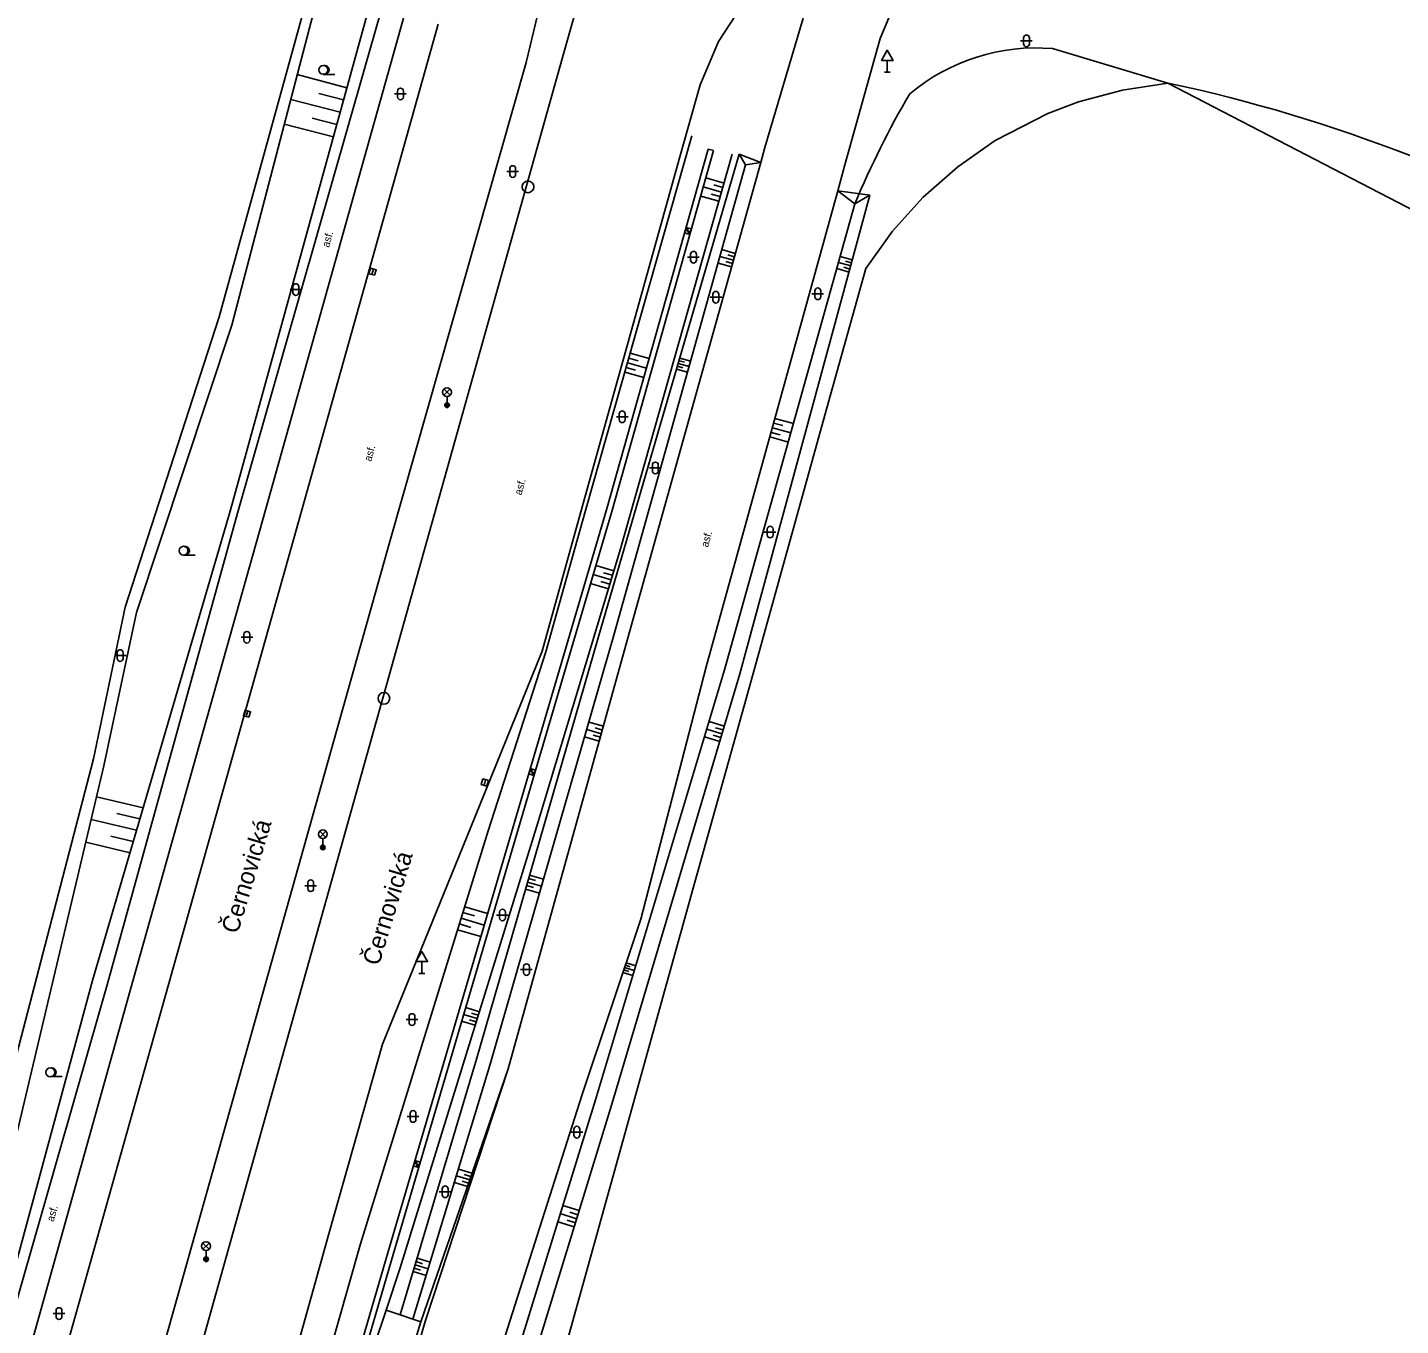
# Model space of a CAD drawing. Extents: x -596024 to -594475, y -1163820 to -1161957.
# Drawn here: x -595474.7 to -595357, y -1162372.4 to -1162261.1 of the extents above; entities that cross this region are included whole.
import ezdxf

# ---------------------------------------------------------------- set-up
doc = ezdxf.new("R2010")
doc.units = 0
for name, color, linetype in [('Level 10', 7, 'Continuous'), ('Level 11', 7, 'Continuous'), ('Level 14', 7, 'Continuous'), ('Level 15', 7, 'Continuous'), ('Level 23', 7, 'Continuous'), ('Level 27', 7, 'Continuous'), ('Level 33', 7, 'Continuous'), ('Level 34', 7, 'Continuous'), ('Level 36', 7, 'Continuous'), ('Level 40', 7, 'Continuous'), ('Level 49', 7, 'Continuous')]:
    doc.layers.add(name, color=color, linetype=linetype)

msp = doc.modelspace()

# ---------------------------------------------------------------- linework, layer by layer
at = {"layer": 'Level 10'}
for points in [[(-595431.93, -1162264.15), (-595430.93, -1162259.97), (-595424.75, -1162237.98), (-595408.31, -1162179.44), (-595394.47, -1162129.99), (-595384.24, -1162093.41), (-595381.05, -1162081.99), (-595378.09, -1162071.39), (-595374.35, -1162058.14)], [(-595373.41, -1162065.68), (-595377.88, -1162081.89), (-595378.14, -1162082.8), (-595386.05, -1162110.43), (-595405.49, -1162182.72), (-595418.96, -1162228.4), (-595427.68, -1162259.76), (-595429.05, -1162264.64)], [(-595401.57, -1162262.08), (-595400.46, -1162259.43), (-595398.96, -1162256.98), (-595398.49, -1162256.36), (-595397.08, -1162254.79), (-595394.89, -1162252.93)], [(-595418.75, -1162272.24), (-595417, -1162266.06), (-595415.45, -1162262.35), (-595412.94, -1162258.52), (-595412.42, -1162257.93)], [(-595540.22, -1162619.73), (-595529.89, -1162582.97), (-595518.78, -1162543.36), (-595506.22, -1162498.69), (-595495.35, -1162459.88), (-595485.89, -1162426.22), (-595474.89, -1162386.95), (-595463.04, -1162344.91), (-595451.64, -1162304.22), (-595439.45, -1162260.87)], [(-595411.46, -1162271.44), (-595408.19, -1162260.34)], [(-595401.57, -1162262.08), (-595404.6, -1162272.9)], [(-595529.7, -1162623.31), (-595519.93, -1162588.36), (-595508.19, -1162546.39), (-595495.4, -1162500.83), (-595484.83, -1162463.02), (-595476.76, -1162434.44), (-595463.89, -1162388.85), (-595452.03, -1162346.52), (-595440.89, -1162306.79), (-595429.05, -1162264.64)], [(-595431.93, -1162264.15), (-595443.6, -1162305.2), (-595455.01, -1162345.73), (-595466.85, -1162387.88), (-595478.18, -1162428.02)], [(-595411.82, -1162272.71), (-595411.46, -1162271.44)], [(-595522.23, -1162625.86), (-595516.31, -1162604.68), (-595503.17, -1162558.03), (-595488.51, -1162505.88), (-595477.06, -1162464.87), (-595469.17, -1162436.87), (-595458.46, -1162399.02), (-595448.83, -1162364.51), (-595444.23, -1162348.27), (-595436.66, -1162329.68), (-595430.56, -1162314.6), (-595427.22, -1162302.65), (-595418.75, -1162272.24)], [(-595423.22, -1162313.57), (-595411.82, -1162272.71)], [(-595405.22, -1162275.14), (-595404.6, -1162272.9)], [(-595416.48, -1162315.93), (-595405.22, -1162275.14)], [(-595433.47, -1162350.39), (-595423.22, -1162313.57)], [(-595422.09, -1162337.56), (-595416.48, -1162315.93)], [(-595427.13, -1162352.59), (-595422.09, -1162337.56)], [(-595440.56, -1162372.04), (-595433.47, -1162350.39)], [(-595437.35, -1162384.63), (-595427.13, -1162352.59)], [(-595443.8, -1162383.17), (-595440.56, -1162372.04)]]:
    msp.add_lwpolyline(points, dxfattribs=at)
at = {"layer": 'Level 11'}
for points in [[(-595547.96, -1162617.09), (-595541.99, -1162595.1), (-595531.87, -1162555.99), (-595520.87, -1162517.17), (-595516.44, -1162500.28), (-595505.95, -1162457.01), (-595502.96, -1162435.07), (-595499.37, -1162421.39), (-595489.95, -1162395.4), (-595478.42, -1162359.97), (-595468.98, -1162323.82), (-595466.27, -1162310.81), (-595458.21, -1162285.94), (-595449.06, -1162252.67)], [(-595444.39, -1162259.9), (-595456.66, -1162302.75), (-595467.83, -1162343.19), (-595479.7, -1162384.59), (-595490.93, -1162424.97), (-595499.98, -1162457.85), (-595511.07, -1162496.88), (-595523.66, -1162541.7), (-595535, -1162581.18), (-595545.2, -1162618.03)], [(-595543.19, -1162618.72), (-595532.75, -1162581.97), (-595521.55, -1162542.44), (-595509.04, -1162497.76), (-595497.97, -1162458.3), (-595488.85, -1162425.82), (-595477.57, -1162385.46), (-595465.84, -1162343.67), (-595454.49, -1162303.3), (-595442.43, -1162260.34)], [(-595386.81, -1162262.95), (-595376.92, -1162265.91)], [(-595425.03, -1162302.48), (-595416.32, -1162271.56)], [(-595424.57, -1162302.61), (-595415.86, -1162271.69)], [(-595416.32, -1162271.56), (-595415.86, -1162271.69)], [(-595433.33, -1162330.61), (-595425.03, -1162302.48)], [(-595432.87, -1162330.74), (-595424.57, -1162302.61)], [(-595443.78, -1162366.16), (-595433.33, -1162330.61)], [(-595443.32, -1162366.29), (-595432.87, -1162330.74)], [(-595453.45, -1162399.35), (-595443.78, -1162366.16)], [(-595452.99, -1162399.47), (-595443.32, -1162366.29)], [(-595444.93, -1162374.12), (-595443.92, -1162371.07)], [(-595443.92, -1162371.07), (-595442.71, -1162371.47)], [(-595442.71, -1162371.47), (-595441.62, -1162371.83)], [(-595441.9, -1162375.12), (-595440.95, -1162372.05)], [(-595441.62, -1162371.83), (-595440.95, -1162372.05)]]:
    msp.add_lwpolyline(points, dxfattribs=at)
for centre, radius, start, end in [((-595388.24, -1162279.62), 16.73, 85.0871, 130.2015), ((-595335.14, -1162304.6), 74.23, 149.4171, 157.5502), ((-595404.75, -1162396.45), 133.48, 59.3607, 77.9637)]:
    msp.add_arc(centre, radius, start, end, dxfattribs=at)
at = {"layer": 'Level 14'}
for points in [[(-595448.38, -1162253.07), (-595457.14, -1162286.64)], [(-595457.28, -1162302.58), (-595445.51, -1162259.91)], [(-595426.82, -1162302.53), (-595417.73, -1162270.43)], [(-595425.74, -1162313.44), (-595413.67, -1162272.01)], [(-595424.4, -1162313.23), (-595413.11, -1162272.92)], [(-595423.83, -1162305.83), (-595414.26, -1162271.99)], [(-595413.67, -1162272.01), (-595411.82, -1162272.71)], [(-595413.11, -1162272.92), (-595413.67, -1162272.01)], [(-595413.11, -1162272.92), (-595411.82, -1162272.71)], [(-595402.46, -1162275.5), (-595405.22, -1162275.14)], [(-595403.74, -1162276.26), (-595405.22, -1162275.14)], [(-595403.74, -1162276.26), (-595414.91, -1162316.18)], [(-595413.61, -1162316.53), (-595402.46, -1162275.5)], [(-595403.74, -1162276.26), (-595402.46, -1162275.5)], [(-595457.14, -1162286.64), (-595465.32, -1162311.29)], [(-595469.07, -1162342.81), (-595457.28, -1162302.58)], [(-595430.24, -1162314.66), (-595426.82, -1162302.53)], [(-595430.93, -1162329.29), (-595423.83, -1162305.83)], [(-595465.32, -1162311.29), (-595468.11, -1162324.41)], [(-595436.18, -1162349.54), (-595425.74, -1162313.44)], [(-595434.99, -1162349.98), (-595424.4, -1162313.23)], [(-595435.17, -1162329.98), (-595430.24, -1162314.66)], [(-595414.91, -1162316.18), (-595425.99, -1162353.05)], [(-595424.58, -1162353.42), (-595413.61, -1162316.53)], [(-595468.11, -1162324.41), (-595476.67, -1162360.65)], [(-595442.7, -1162367.43), (-595430.93, -1162329.29)], [(-595446.11, -1162365.39), (-595435.17, -1162329.98)], [(-595480.29, -1162384.27), (-595469.07, -1162342.81)], [(-595442.71, -1162371.47), (-595436.18, -1162349.54)], [(-595441.62, -1162371.83), (-595434.99, -1162349.98)], [(-595440.95, -1162372.05), (-595433.47, -1162350.39)], [(-595425.99, -1162353.05), (-595435.87, -1162385.07)], [(-595434.49, -1162385.71), (-595424.58, -1162353.42)], [(-595455.71, -1162399.12), (-595446.11, -1162365.39)], [(-595443.92, -1162371.07), (-595442.7, -1162367.43)]]:
    msp.add_lwpolyline(points, dxfattribs=at)
at = {"layer": 'Level 15'}
for points in [[(-595451.54, -1162265.18), (-595447.27, -1162266.3)], [(-595449.69, -1162266.8), (-595447.56, -1162267.35)], [(-595452.09, -1162267.3), (-595447.85, -1162268.41)], [(-595450.26, -1162268.91), (-595448.15, -1162269.47)], [(-595452.65, -1162269.42), (-595448.44, -1162270.52)], [(-595416.52, -1162274.03), (-595414.96, -1162274.47)], [(-595416.74, -1162274.81), (-595415.18, -1162275.25)], [(-595415.85, -1162274.64), (-595415.07, -1162274.86)], [(-595416.96, -1162275.59), (-595415.4, -1162276.03)], [(-595416.07, -1162275.42), (-595415.29, -1162275.64)], [(-595418.34, -1162278.74), (-595417.88, -1162278.87)], [(-595418.28, -1162278.51), (-595417.82, -1162278.64)], [(-595418.24, -1162278.39), (-595418.01, -1162278.46)], [(-595418.21, -1162278.28), (-595417.75, -1162278.41)], [(-595418.08, -1162278.69), (-595417.85, -1162278.75)], [(-595415.31, -1162280.76), (-595414.16, -1162281.08)], [(-595415.14, -1162280.18), (-595414, -1162280.51)], [(-595414.65, -1162280.63), (-595414.08, -1162280.79)], [(-595405, -1162280.77), (-595403.97, -1162281.06)], [(-595415.47, -1162281.33), (-595414.32, -1162281.66)], [(-595414.81, -1162281.21), (-595414.24, -1162281.37)], [(-595405.29, -1162281.8), (-595404.25, -1162282.1)], [(-595405.15, -1162281.29), (-595404.11, -1162281.58)], [(-595404.7, -1162281.69), (-595404.18, -1162281.84)], [(-595404.56, -1162281.17), (-595404.04, -1162281.32)], [(-595421.38, -1162289.52), (-595423.01, -1162289.06)], [(-595422.54, -1162290.51), (-595423.35, -1162290.28)], [(-595421.61, -1162290.33), (-595423.24, -1162289.87)], [(-595422.31, -1162289.7), (-595423.12, -1162289.47)], [(-595418.08, -1162290.67), (-595419.03, -1162290.41)], [(-595418.49, -1162290.3), (-595418.96, -1162290.17)], [(-595417.95, -1162290.2), (-595418.89, -1162289.94)], [(-595418.35, -1162289.83), (-595418.82, -1162289.7)], [(-595417.82, -1162289.73), (-595418.76, -1162289.47)], [(-595421.84, -1162291.15), (-595423.47, -1162290.69)], [(-595409.92, -1162295.26), (-595410.71, -1162295.04)], [(-595409.01, -1162295.09), (-595410.6, -1162294.64)], [(-595409.45, -1162296.68), (-595411.04, -1162296.23)], [(-595410.14, -1162296.06), (-595410.93, -1162295.84)], [(-595409.23, -1162295.88), (-595410.82, -1162295.44)], [(-595426.17, -1162308.02), (-595424.63, -1162308.48)], [(-595425.94, -1162307.26), (-595424.4, -1162307.71)], [(-595425.29, -1162307.87), (-595424.52, -1162308.09)], [(-595426.4, -1162308.79), (-595424.86, -1162309.25)], [(-595425.51, -1162308.63), (-595424.75, -1162308.86)], [(-595426.54, -1162320.67), (-595425.3, -1162321.03)], [(-595416.25, -1162320.62), (-595414.94, -1162321.02)], [(-595415.69, -1162321.15), (-595415.04, -1162321.34)], [(-595426.91, -1162321.93), (-595425.65, -1162322.29)], [(-595426.73, -1162321.3), (-595425.47, -1162321.66)], [(-595426.19, -1162321.79), (-595425.56, -1162321.97)], [(-595426.01, -1162321.17), (-595425.38, -1162321.35)], [(-595416.64, -1162321.93), (-595415.33, -1162322.32)], [(-595416.44, -1162321.28), (-595415.14, -1162321.67)], [(-595415.89, -1162321.8), (-595415.23, -1162321.99)], [(-595431.57, -1162324.64), (-595431.11, -1162324.78)], [(-595431.7, -1162325.1), (-595431.25, -1162325.24)], [(-595431.64, -1162324.87), (-595431.18, -1162325.01)], [(-595431.6, -1162324.76), (-595431.37, -1162324.83)], [(-595431.44, -1162325.05), (-595431.21, -1162325.12)], [(-595468.74, -1162327.07), (-595464.73, -1162328.01)], [(-595469.2, -1162329.01), (-595465.3, -1162329.93)], [(-595466.99, -1162328.51), (-595465.01, -1162328.97)], [(-595467.5, -1162330.44), (-595465.58, -1162330.9)], [(-595469.66, -1162330.96), (-595465.86, -1162331.86)], [(-595431.11, -1162334.25), (-595431.71, -1162334.08)], [(-595430.42, -1162334.13), (-595431.62, -1162333.78)], [(-595430.77, -1162335.33), (-595431.97, -1162334.98)], [(-595431.28, -1162334.85), (-595431.88, -1162334.68)], [(-595430.59, -1162334.73), (-595431.8, -1162334.38)], [(-595435.52, -1162338.06), (-595437.49, -1162337.48)], [(-595436.35, -1162337.28), (-595437.34, -1162336.99)], [(-595435.23, -1162337.07), (-595437.18, -1162336.5)], [(-595435.81, -1162339.04), (-595437.79, -1162338.46)], [(-595436.65, -1162338.26), (-595437.64, -1162337.97)], [(-595422.78, -1162342.37), (-595423.62, -1162342.12)], [(-595423.13, -1162342.04), (-595423.55, -1162341.91)], [(-595422.66, -1162341.96), (-595423.48, -1162341.71)], [(-595423, -1162341.63), (-595423.41, -1162341.51)], [(-595422.53, -1162341.55), (-595423.34, -1162341.3)], [(-595437.28, -1162345.73), (-595436.11, -1162346.07)], [(-595437.1, -1162345.14), (-595435.93, -1162345.49)], [(-595436.6, -1162345.61), (-595436.02, -1162345.78)], [(-595437.45, -1162346.31), (-595436.29, -1162346.65)], [(-595436.78, -1162346.19), (-595436.2, -1162346.36)], [(-595441.59, -1162358.7), (-595441.13, -1162358.84)], [(-595441.52, -1162358.47), (-595441.06, -1162358.61)], [(-595441.49, -1162358.36), (-595441.26, -1162358.43)], [(-595441.45, -1162358.24), (-595441, -1162358.38)], [(-595441.33, -1162358.65), (-595441.1, -1162358.72)], [(-595437.89, -1162359.55), (-595436.75, -1162359.9)], [(-595437.72, -1162358.98), (-595436.56, -1162359.33)], [(-595437.23, -1162359.44), (-595436.66, -1162359.61)], [(-595438.06, -1162360.12), (-595436.95, -1162360.46)], [(-595437.41, -1162360.01), (-595436.85, -1162360.18)], [(-595428.78, -1162362.09), (-595427.37, -1162362.52)], [(-595429.21, -1162363.5), (-595427.81, -1162363.93)], [(-595429, -1162362.79), (-595427.59, -1162363.23)], [(-595428.4, -1162363.36), (-595427.7, -1162363.58)], [(-595428.18, -1162362.66), (-595427.48, -1162362.88)], [(-595440.79, -1162367.08), (-595441.35, -1162366.9)], [(-595440.14, -1162366.96), (-595441.27, -1162366.62)], [(-595440.48, -1162368.09), (-595441.61, -1162367.75)], [(-595440.96, -1162367.64), (-595441.52, -1162367.47)], [(-595440.31, -1162367.53), (-595441.44, -1162367.19)]]:
    msp.add_lwpolyline(points, dxfattribs=at)
at = {"layer": 'Level 23'}
for points in [[(-595402.81, -1162281.8), (-595400.53, -1162278.6), (-595397.89, -1162275.68), (-595394.94, -1162273.08), (-595391.72, -1162270.84), (-595387.21, -1162268.51), (-595384.6, -1162267.52), (-595380.81, -1162266.5), (-595376.92, -1162265.91)], [(-595376.92, -1162265.91), (-595350.9, -1162279.41), (-595321.51, -1162294.65), (-595317.37, -1162296.79)], [(-595402.81, -1162281.8), (-595406.03, -1162293.35), (-595413.04, -1162318.56), (-595417.45, -1162334.39), (-595439.63, -1162414.09)]]:
    msp.add_lwpolyline(points, dxfattribs=at)
at = {"layer": 'Level 27'}
for p, q in [((-595445.15, -1162282.31), (-595445.01, -1162281.83)), ((-595455.91, -1162320.19), (-595455.77, -1162319.71)), ((-595435.53, -1162326.09), (-595435.39, -1162325.61))]:
    msp.add_line(p, q, dxfattribs=at)
for points in [[(-595444.91, -1162282.38), (-595444.77, -1162281.9), (-595445.25, -1162281.76), (-595445.39, -1162282.24)], [(-595455.67, -1162320.26), (-595455.53, -1162319.78), (-595456.01, -1162319.64), (-595456.15, -1162320.12)], [(-595435.29, -1162326.16), (-595435.15, -1162325.68), (-595435.63, -1162325.54), (-595435.77, -1162326.02)]]:
    msp.add_lwpolyline(points, close=True, dxfattribs=at)
for centre in [(-595431.76, -1162274.8), (-595444.11, -1162318.63)]:
    msp.add_circle(centre, 0.5, dxfattribs=at)
at = {"layer": 'Level 33'}
for p, q in [((-595438.96, -1162292.65), (-595438.43, -1162292.12)), ((-595438.96, -1162292.12), (-595438.43, -1162292.65)), ((-595438.7, -1162292.76), (-595438.7, -1162293.51)), ((-595449.6, -1162330.55), (-595449.07, -1162330.02)), ((-595449.6, -1162330.02), (-595449.07, -1162330.55)), ((-595449.34, -1162330.66), (-595449.34, -1162331.41)), ((-595459.62, -1162365.84), (-595459.09, -1162365.31)), ((-595459.62, -1162365.31), (-595459.09, -1162365.84)), ((-595459.35, -1162365.95), (-595459.35, -1162366.7))]:
    msp.add_line(p, q, dxfattribs=at)
for centre, radius in [((-595438.7, -1162292.39), 0.375), ((-595438.7, -1162293.51), 0.2), ((-595438.7, -1162293.51), 0.145), ((-595438.7, -1162293.51), 0.0876), ((-595449.34, -1162330.28), 0.375), ((-595449.34, -1162331.41), 0.2), ((-595449.34, -1162331.41), 0.145), ((-595449.34, -1162331.41), 0.0876), ((-595459.35, -1162365.57), 0.375), ((-595459.35, -1162366.7), 0.2), ((-595459.35, -1162366.7), 0.145), ((-595459.35, -1162366.7), 0.0876)]:
    msp.add_circle(centre, radius, dxfattribs=at)
at = {"layer": 'Level 34'}
for p, q in [((-595400.97, -1162263.96), (-595400.97, -1162264.98)), ((-595401.22, -1162264.98), (-595400.72, -1162264.98)), ((-595441.11, -1162342.21), (-595440.61, -1162342.21)), ((-595440.86, -1162341.19), (-595440.86, -1162342.21))]:
    msp.add_line(p, q, dxfattribs=at)
for points in [[(-595401.47, -1162263.96), (-595400.47, -1162263.96), (-595400.97, -1162263.1)], [(-595441.36, -1162341.19), (-595440.36, -1162341.19), (-595440.86, -1162340.33)]]:
    msp.add_lwpolyline(points, close=True, dxfattribs=at)
at = {"layer": 'Level 36'}
for p, q in [((-595389.55, -1162262.29), (-595388.55, -1162262.29)), ((-595389.3, -1162262.04), (-595389.3, -1162262.54)), ((-595388.8, -1162262.04), (-595388.8, -1162262.54)), ((-595449.3, -1162265.16), (-595448.3, -1162265.16)), ((-595443.19, -1162266.84), (-595442.19, -1162266.84)), ((-595442.94, -1162266.59), (-595442.94, -1162267.09)), ((-595442.44, -1162266.59), (-595442.44, -1162267.09)), ((-595433.57, -1162273.49), (-595432.57, -1162273.49)), ((-595433.32, -1162273.24), (-595433.32, -1162273.74)), ((-595432.82, -1162273.24), (-595432.82, -1162273.74)), ((-595418.08, -1162280.83), (-595417.08, -1162280.83)), ((-595417.83, -1162280.58), (-595417.83, -1162281.08)), ((-595417.33, -1162280.58), (-595417.33, -1162281.08)), ((-595451.9, -1162283.35), (-595451.9, -1162283.85)), ((-595451.4, -1162283.35), (-595451.4, -1162283.85)), ((-595452.15, -1162283.6), (-595451.15, -1162283.6)), ((-595416.16, -1162284.26), (-595415.16, -1162284.26)), ((-595415.91, -1162284.01), (-595415.91, -1162284.51)), ((-595415.41, -1162284.01), (-595415.41, -1162284.51)), ((-595407.43, -1162283.96), (-595406.43, -1162283.96)), ((-595407.18, -1162283.71), (-595407.18, -1162284.21)), ((-595406.68, -1162283.71), (-595406.68, -1162284.21)), ((-595424.19, -1162294.5), (-595423.19, -1162294.5)), ((-595423.94, -1162294.25), (-595423.94, -1162294.75)), ((-595423.44, -1162294.25), (-595423.44, -1162294.75)), ((-595421.1, -1162298.64), (-595421.1, -1162299.14)), ((-595420.6, -1162298.64), (-595420.6, -1162299.14)), ((-595421.35, -1162298.89), (-595420.35, -1162298.89)), ((-595411.51, -1162304.38), (-595410.51, -1162304.38)), ((-595411.26, -1162304.13), (-595411.26, -1162304.63)), ((-595410.76, -1162304.13), (-595410.76, -1162304.63)), ((-595461.27, -1162306.36), (-595460.27, -1162306.36)), ((-595456.35, -1162313.4), (-595455.35, -1162313.4)), ((-595456.1, -1162313.15), (-595456.1, -1162313.65)), ((-595455.6, -1162313.15), (-595455.6, -1162313.65)), ((-595467.2, -1162314.97), (-595466.2, -1162314.97)), ((-595466.95, -1162314.72), (-595466.95, -1162315.22)), ((-595466.45, -1162314.72), (-595466.45, -1162315.22)), ((-595450.88, -1162334.69), (-595449.88, -1162334.69)), ((-595450.63, -1162334.44), (-595450.63, -1162334.94)), ((-595450.13, -1162334.44), (-595450.13, -1162334.94)), ((-595434.45, -1162337.2), (-595433.45, -1162337.2)), ((-595434.2, -1162336.95), (-595434.2, -1162337.45)), ((-595433.7, -1162336.95), (-595433.7, -1162337.45)), ((-595432.39, -1162341.88), (-595431.39, -1162341.88)), ((-595432.14, -1162341.63), (-595432.14, -1162342.13)), ((-595431.64, -1162341.63), (-595431.64, -1162342.13)), ((-595442.2, -1162346.16), (-595441.2, -1162346.16)), ((-595441.95, -1162345.91), (-595441.95, -1162346.41)), ((-595441.45, -1162345.91), (-595441.45, -1162346.41)), ((-595472.69, -1162351.05), (-595471.69, -1162351.05)), ((-595442.11, -1162354.46), (-595441.11, -1162354.46)), ((-595441.86, -1162354.21), (-595441.86, -1162354.71)), ((-595441.36, -1162354.21), (-595441.36, -1162354.71)), ((-595428.07, -1162355.81), (-595427.07, -1162355.81)), ((-595427.82, -1162355.56), (-595427.82, -1162356.06)), ((-595427.32, -1162355.56), (-595427.32, -1162356.06)), ((-595439.36, -1162360.92), (-595438.36, -1162360.92)), ((-595439.11, -1162360.67), (-595439.11, -1162361.17)), ((-595438.61, -1162360.67), (-595438.61, -1162361.17)), ((-595472.45, -1162371.35), (-595471.45, -1162371.35)), ((-595472.2, -1162371.1), (-595472.2, -1162371.6)), ((-595471.7, -1162371.1), (-595471.7, -1162371.6))]:
    msp.add_line(p, q, dxfattribs=at)
for centre in [(-595449.3, -1162264.78), (-595461.27, -1162305.98), (-595472.69, -1162350.68)]:
    msp.add_circle(centre, 0.375, dxfattribs=at)
for centre, radius, start, end in [((-595389.05, -1162262.04), 0.25, 0, 180), ((-595389.05, -1162262.54), 0.25, 180, 0), ((-595449.18, -1162264.78), 0.375, 260.4059, 99.5941), ((-595442.69, -1162266.59), 0.25, 0, 180), ((-595442.69, -1162267.09), 0.25, 180, 0), ((-595433.07, -1162273.24), 0.25, 0, 180), ((-595433.07, -1162273.74), 0.25, 180, 0), ((-595417.58, -1162280.58), 0.25, 0, 180), ((-595417.58, -1162281.08), 0.25, 180, 0), ((-595451.65, -1162283.35), 0.25, 0, 180), ((-595406.93, -1162283.71), 0.25, 0, 180), ((-595451.65, -1162283.85), 0.25, 180, 0), ((-595415.66, -1162284.01), 0.25, 0, 180), ((-595415.66, -1162284.51), 0.25, 180, 0), ((-595406.93, -1162284.21), 0.25, 180, 0), ((-595423.69, -1162294.25), 0.25, 0, 180), ((-595423.69, -1162294.75), 0.25, 180, 0), ((-595420.85, -1162298.64), 0.25, 0, 180), ((-595420.85, -1162299.14), 0.25, 180, 0), ((-595411.01, -1162304.13), 0.25, 0, 180), ((-595411.01, -1162304.63), 0.25, 180, 0), ((-595461.14, -1162305.98), 0.375, 260.4059, 99.5941), ((-595455.85, -1162313.15), 0.25, 0, 180), ((-595455.85, -1162313.65), 0.25, 180, 0), ((-595466.7, -1162314.72), 0.25, 0, 180), ((-595466.7, -1162315.22), 0.25, 180, 0), ((-595450.38, -1162334.44), 0.25, 0, 180), ((-595450.38, -1162334.94), 0.25, 180, 0), ((-595433.95, -1162336.95), 0.25, 0, 180), ((-595433.95, -1162337.45), 0.25, 180, 0), ((-595431.89, -1162341.63), 0.25, 0, 180), ((-595431.89, -1162342.13), 0.25, 180, 0), ((-595441.7, -1162345.91), 0.25, 0, 180), ((-595441.7, -1162346.41), 0.25, 180, 0), ((-595472.57, -1162350.68), 0.375, 260.4059, 99.5941), ((-595441.61, -1162354.21), 0.25, 0, 180), ((-595441.61, -1162354.71), 0.25, 180, 0), ((-595427.57, -1162355.56), 0.25, 0, 180), ((-595427.57, -1162356.06), 0.25, 180, 0), ((-595438.86, -1162360.67), 0.25, 0, 180), ((-595438.86, -1162361.17), 0.25, 180, 0), ((-595471.95, -1162371.1), 0.25, 0, 180), ((-595471.95, -1162371.6), 0.25, 180, 0)]:
    msp.add_arc(centre, radius, start, end, dxfattribs=at)

# ---------------------------------------------------------------- texts
at = {"layer": 'Level 40'}
for rotation, p in [(74.64, (-595448.81, -1162280.04)), (74.64, (-595445.2, -1162298.38)), (74.64, (-595432.32, -1162301.26)), (74.32, (-595416.34, -1162305.73)), (74.64, (-595472.4, -1162363.53))]:
    msp.add_text('asf.', height=0.65, rotation=rotation, dxfattribs=at).set_placement(p)
at = {"layer": 'Level 49'}
for p in [(-595456.64, -1162338.88), (-595444.54, -1162341.62)]:
    msp.add_text('Černovická', height=1.5, rotation=73.08, dxfattribs=at).set_placement(p)

doc.saveas('drawing.dxf')
